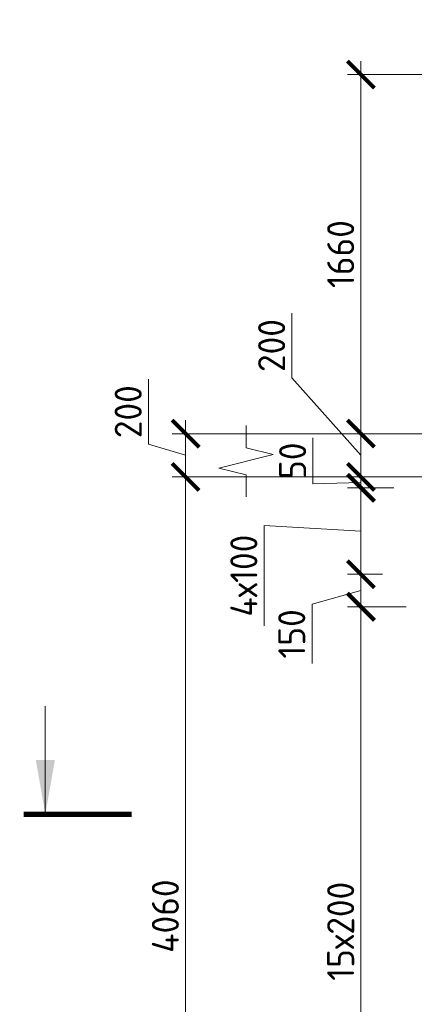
# Model space of a CAD drawing. Header units: millimetres. Extents: x 369815 to 1481759, y -423071 to -27917.
# Tile 250 of 380: x 591404 to 595055, y -133941 to -124839. Entities that reach past the tile are written whole.
import ezdxf

# ---------------------------------------------------------------- set-up
doc = ezdxf.new("R2010")
doc.units = ezdxf.units.MM
doc.linetypes.add('01 Штриховая _4 мм_', pattern=[6, 3.5, -2.5])
for name, color, linetype, lineweight in [('AF_Perekritie', 90, 'Continuous', 18), ('AF_Stena', 90, 'Continuous', 18), ('Выноски', 20, 'Continuous', 20), ('РАЗМЕРЫ', 1, 'Continuous', 9)]:
    doc.layers.add(name, color=color, linetype=linetype, lineweight=lineweight)
doc.styles.add('GOST-2.304_Type-B', font='GOST_Common.ttf')
doc.styles.add('ГОСТ', font='GOST_Common.ttf')
doc.dimstyles.new('мой 25', dxfattribs={"dimscale": 100, "dimtxt": 2.5, "dimasz": 2.5, "dimexe": 1.25, "dimexo": 0.625, "dimtad": 1, "dimdec": 0, "dimlfac": 0.5, "dimtxsty": 'GOST-2.304_Type-B', "dimblk": 'ARCHTICK', "dimcen": 2.5, "dimdle": 1.25, "dimaunit": 1, "dimadec": 1, "dimazin": 2, "dimtfac": 1, "dimtdec": 0, "dimtmove": 1, "dimatfit": 3, "dimfxl": 6, "dimfxlon": 1, "dimtfill": 1, "dimlwd": -1, "dimlwe": -1, "dimarcsym": 0})

# ---------------------------------------------------------------- blocks, each defined once
blk = doc.blocks.new('_ArchTick')
at = {"color": 0, "linetype": 'ByBlock', "const_width": 0.15}
blk.add_lwpolyline([(-0.5, -0.5), (0.5, 0.5)], dxfattribs=at)
blk = doc.blocks.new('*D417')
at = {"layer": 'DEFPOINTS', "color": 0, "transparency": 16777216}
for p in [(594560.8, -128666.3), (595029.5, -128666.3), (595029.5, -129066.3)]:
    blk.add_point(p, dxfattribs=at)
at = {"layer": 'РАЗМЕРЫ', "color": 0, "linetype": 'Continuous', "transparency": 16777216}
for p, q in [((593922.2, -128151.6), (593922.2, -127551.6)), ((594560.8, -128866.3), (593922.2, -128151.6)), ((594560.8, -129191.3), (594560.8, -128541.3)), ((594967, -128666.3), (594435.8, -128666.3)), ((594967, -129066.3), (594435.8, -129066.3))]:
    blk.add_line(p, q, dxfattribs=at)
at = {"layer": 'РАЗМЕРЫ', "color": 0, "transparency": 16777216, "xscale": 250, "yscale": 250, "zscale": 250}
for p, rotation in [((594560.8, -128666.3), 90), ((594560.8, -129066.3), 270)]:
    blk.add_blockref('_ArchTick', p, dxfattribs=dict(at, rotation=rotation))
at = {"layer": 'РАЗМЕРЫ', "color": 0, "transparency": 16777216, "insert": (593734.7, -127851.6), "char_height": 250, "attachment_point": 5, "rotation": 90, "style": 'GOST-2.304_Type-B', "bg_fill": 3, "box_fill_scale": 1.1, "bg_fill_color": 256, "bg_fill_true_color": 13158600, "bg_fill_transparency": 0}
blk.add_mtext('200', dxfattribs=at)
blk = doc.blocks.new('*D410')
at = {"layer": 'DEFPOINTS', "color": 0, "transparency": 16777216}
for p in [(594560.8, -129066.3), (594697.9, -129066.3), (594926.1, -129166.3)]:
    blk.add_point(p, dxfattribs=at)
at = {"layer": 'РАЗМЕРЫ', "color": 0, "linetype": 'Continuous', "transparency": 16777216}
for p, q in [((594116.4, -129128.8), (594116.4, -128703.8)), ((594560.8, -129066.3), (594560.8, -128816.3)), ((594635.4, -129066.3), (594435.8, -129066.3)), ((594560.8, -129166.3), (594560.8, -129066.3)), ((594560.8, -129166.3), (594560.8, -129066.3)), ((594560.8, -129116.3), (594116.4, -129128.8)), ((594863.6, -129166.3), (594435.8, -129166.3)), ((594560.8, -129166.3), (594560.8, -129416.3))]:
    blk.add_line(p, q, dxfattribs=at)
at = {"layer": 'РАЗМЕРЫ', "color": 0, "transparency": 16777216, "xscale": 250, "yscale": 250, "zscale": 250}
for p, rotation in [((594560.8, -129066.3), 270), ((594560.8, -129166.3), 90)]:
    blk.add_blockref('_ArchTick', p, dxfattribs=dict(at, rotation=rotation))
at = {"layer": 'РАЗМЕРЫ', "color": 0, "transparency": 16777216, "insert": (593928.9, -128916.3), "char_height": 250, "attachment_point": 5, "rotation": 90, "style": 'GOST-2.304_Type-B', "bg_fill": 3, "box_fill_scale": 1.1, "bg_fill_color": 256, "bg_fill_true_color": 13158600, "bg_fill_transparency": 0}
blk.add_mtext('50', dxfattribs=at)
blk = doc.blocks.new('*D412')
at = {"layer": 'DEFPOINTS', "color": 0, "transparency": 16777216}
for p in [(594560.8, -130266.3), (595041.1, -130266.3), (594959.8, -136266.3)]:
    blk.add_point(p, dxfattribs=at)
at = {"layer": 'РАЗМЕРЫ', "color": 0, "linetype": 'Continuous', "transparency": 16777216}
for p, q in [((594560.8, -136391.3), (594560.8, -130141.3)), ((594978.6, -130266.3), (594435.8, -130266.3)), ((594897.3, -136266.3), (594435.8, -136266.3))]:
    blk.add_line(p, q, dxfattribs=at)
at = {"layer": 'РАЗМЕРЫ', "color": 0, "transparency": 16777216, "xscale": 250, "yscale": 250, "zscale": 250}
for p, rotation in [((594560.8, -130266.3), 90), ((594560.8, -136266.3), 270)]:
    blk.add_blockref('_ArchTick', p, dxfattribs=dict(at, rotation=rotation))
at = {"layer": 'РАЗМЕРЫ', "color": 0, "transparency": 16777216, "insert": (594373.3, -133266.3), "char_height": 250, "attachment_point": 5, "rotation": 90, "style": 'GOST-2.304_Type-B', "bg_fill": 3, "box_fill_scale": 1.1, "bg_fill_color": 256, "bg_fill_true_color": 13158600, "bg_fill_transparency": 0}
blk.add_mtext('15х200', dxfattribs=at)
blk = doc.blocks.new('*D413')
at = {"layer": 'DEFPOINTS', "color": 0, "transparency": 16777216}
for p in [(594926.1, -129166.3), (594560.8, -129966.3), (594824, -129966.3)]:
    blk.add_point(p, dxfattribs=at)
at = {"layer": 'РАЗМЕРЫ', "color": 0, "linetype": 'Continuous', "transparency": 16777216}
for p, q in [((594560.8, -129041.3), (594560.8, -130091.3)), ((594863.6, -129166.3), (594435.8, -129166.3)), ((594560.8, -129566.3), (593665.1, -129516.5)), ((593665.1, -129516.5), (593665.1, -130441.5)), ((594761.5, -129966.3), (594435.8, -129966.3))]:
    blk.add_line(p, q, dxfattribs=at)
at = {"layer": 'РАЗМЕРЫ', "color": 0, "transparency": 16777216, "xscale": 250, "yscale": 250, "zscale": 250}
for p, rotation in [((594560.8, -129166.3), 90), ((594560.8, -129966.3), 270)]:
    blk.add_blockref('_ArchTick', p, dxfattribs=dict(at, rotation=rotation))
at = {"layer": 'РАЗМЕРЫ', "color": 0, "transparency": 16777216, "insert": (593477.6, -129979), "char_height": 250, "attachment_point": 5, "rotation": 90, "style": 'GOST-2.304_Type-B', "bg_fill": 3, "box_fill_scale": 1.1, "bg_fill_color": 256, "bg_fill_true_color": 13158600, "bg_fill_transparency": 0}
blk.add_mtext('4х100', dxfattribs=at)
blk = doc.blocks.new('*D421')
at = {"layer": 'DEFPOINTS', "color": 0, "transparency": 16777216}
for p in [(593857.9, -128666.3), (592939, -129066.3), (593857.9, -129066.3)]:
    blk.add_point(p, dxfattribs=at)
at = {"layer": 'РАЗМЕРЫ', "color": 0, "linetype": 'Continuous', "transparency": 16777216}
for p, q in [((592595.2, -128763.2), (592595.2, -128163.2)), ((592939, -128541.3), (592939, -129191.3)), ((593539, -128666.3), (592814, -128666.3)), ((592939, -128866.3), (592595.2, -128763.2)), ((593539, -129066.3), (592814, -129066.3))]:
    blk.add_line(p, q, dxfattribs=at)
at = {"layer": 'РАЗМЕРЫ', "color": 0, "transparency": 16777216, "xscale": 250, "yscale": 250, "zscale": 250}
for p, rotation in [((592939, -128666.3), 90), ((592939, -129066.3), 270)]:
    blk.add_blockref('_ArchTick', p, dxfattribs=dict(at, rotation=rotation))
at = {"layer": 'РАЗМЕРЫ', "color": 0, "transparency": 16777216, "insert": (592407.7, -128463.2), "char_height": 250, "attachment_point": 5, "rotation": 90, "style": 'GOST-2.304_Type-B', "bg_fill": 3, "box_fill_scale": 1.1, "bg_fill_color": 256, "bg_fill_true_color": 13158600, "bg_fill_transparency": 0}
blk.add_mtext('200', dxfattribs=at)
blk = doc.blocks.new('*D422')
at = {"layer": 'DEFPOINTS', "color": 0, "transparency": 16777216}
for p in [(593857.9, -129066.3), (592939, -137186.3), (594416.6, -137186.3)]:
    blk.add_point(p, dxfattribs=at)
at = {"layer": 'РАЗМЕРЫ', "color": 0, "linetype": 'Continuous', "transparency": 16777216}
for p, q in [((592939, -128941.3), (592939, -137311.3)), ((593539, -129066.3), (592814, -129066.3)), ((593539, -137186.3), (592814, -137186.3))]:
    blk.add_line(p, q, dxfattribs=at)
at = {"layer": 'РАЗМЕРЫ', "color": 0, "transparency": 16777216, "xscale": 250, "yscale": 250, "zscale": 250}
for p, rotation in [((592939, -129066.3), 90), ((592939, -137186.3), 270)]:
    blk.add_blockref('_ArchTick', p, dxfattribs=dict(at, rotation=rotation))
at = {"layer": 'РАЗМЕРЫ', "color": 0, "transparency": 16777216, "insert": (592751.5, -133126.3), "char_height": 250, "attachment_point": 5, "rotation": 90, "style": 'GOST-2.304_Type-B', "bg_fill": 3, "box_fill_scale": 1.1, "bg_fill_color": 256, "bg_fill_true_color": 13158600, "bg_fill_transparency": 0}
blk.add_mtext('4060', dxfattribs=at)
blk = doc.blocks.new('*D409')
at = {"layer": 'DEFPOINTS', "color": 0, "transparency": 16777216}
for p in [(594824, -129966.3), (594560.8, -130266.3), (594750.8, -130266.3)]:
    blk.add_point(p, dxfattribs=at)
at = {"layer": 'РАЗМЕРЫ', "color": 0, "linetype": 'Continuous', "transparency": 16777216}
for p, q in [((594560.8, -129841.3), (594560.8, -130391.3)), ((594761.5, -129966.3), (594435.8, -129966.3)), ((594560.8, -130116.3), (594108.2, -130242.4)), ((594108.2, -130242.4), (594108.2, -130792.4)), ((594688.3, -130266.3), (594435.8, -130266.3))]:
    blk.add_line(p, q, dxfattribs=at)
at = {"layer": 'РАЗМЕРЫ', "color": 0, "transparency": 16777216, "xscale": 250, "yscale": 250, "zscale": 250}
for p, rotation in [((594560.8, -129966.3), 90), ((594560.8, -130266.3), 270)]:
    blk.add_blockref('_ArchTick', p, dxfattribs=dict(at, rotation=rotation))
at = {"layer": 'РАЗМЕРЫ', "color": 0, "transparency": 16777216, "insert": (593920.7, -130517.4), "char_height": 250, "attachment_point": 5, "rotation": 90, "style": 'GOST-2.304_Type-B', "bg_fill": 3, "box_fill_scale": 1.1, "bg_fill_color": 256, "bg_fill_true_color": 13158600, "bg_fill_transparency": 0}
blk.add_mtext('150', dxfattribs=at)
blk = doc.blocks.new('*D423')
at = {"layer": 'DEFPOINTS', "color": 0, "transparency": 16777216}
for p in [(594560.8, -125346.3), (595676.1, -125346.3), (595029.5, -128666.3)]:
    blk.add_point(p, dxfattribs=at)
at = {"layer": 'РАЗМЕРЫ', "color": 0, "linetype": 'Continuous', "transparency": 16777216}
for p, q in [((594560.8, -128791.3), (594560.8, -125221.3)), ((595160.8, -125346.3), (594435.8, -125346.3)), ((594967, -128666.3), (594435.8, -128666.3))]:
    blk.add_line(p, q, dxfattribs=at)
at = {"layer": 'РАЗМЕРЫ', "color": 0, "transparency": 16777216, "xscale": 250, "yscale": 250, "zscale": 250}
for p, rotation in [((594560.8, -125346.3), 90), ((594560.8, -128666.3), 270)]:
    blk.add_blockref('_ArchTick', p, dxfattribs=dict(at, rotation=rotation))
at = {"layer": 'РАЗМЕРЫ', "color": 0, "transparency": 16777216, "insert": (594373.3, -127006.3), "char_height": 250, "attachment_point": 5, "rotation": 90, "style": 'GOST-2.304_Type-B', "bg_fill": 3, "box_fill_scale": 1.1, "bg_fill_color": 256, "bg_fill_true_color": 13158600, "bg_fill_transparency": 0}
blk.add_mtext('1660', dxfattribs=at)

msp = doc.modelspace()

# ---------------------------------------------------------------- hatches: boundary and pattern name
at = {"layer": 'Выноски'}
msp.add_hatch(color=256, dxfattribs=at).paths.add_polyline_path([(591641.2, -132184.3), (591729.4, -131684.3), (591553, -131684.3)], flags=0)

# ---------------------------------------------------------------- linework, layer by layer
at = {"layer": 'AF_Stena', "lineweight": 20, "elevation": 3100}
for points in [[(593497.5, -128741.3), (593497.5, -128591.3)], [(593497.5, -128741.3), (593497.5, -128591.3)], [(593497.5, -128741.3), (593497.5, -128796.3)], [(593497.5, -128741.3), (593497.5, -128796.3)], [(593247.5, -128983.8), (593497.5, -129046.3)], [(593497.5, -129046.3), (593497.5, -129101.3)], [(593497.5, -129101.3), (593497.5, -129251.3)]]:
    msp.add_lwpolyline(points, dxfattribs=at)
at = {"layer": 'Выноски'}
msp.add_line((591638.1, -132184.3, 3100), (591638.1, -131184.3, 3100), dxfattribs=at)
at = {"layer": 'Выноски', "elevation": 3100}
msp.add_lwpolyline([(592441.2, -132184.3, 50, 50, 0), (591441.2, -132184.3, 50, 50, 0)], format="xyseb", dxfattribs=at)

# ---------------------------------------------------------------- texts
at = {"ltscale": 100, "insert": (521545.5, -130547.4, 3100), "char_height": 250, "width": 17398.124, "attachment_point": 1, "style": 'GOST-2.304_Type-B'}
msp.add_mtext('\\pi-750,l750,t750,5000;1.^IОбщие примечания см. лист 1\\P2.^IШпильки поз.3 устанавливать с шагом 400 по вертикали и с шагом  400 по горизонтали .\\P3.^IАрмирование пилонов  выполнять отдельными стержнями. Арматуру вязать вязальной проволокой в каждом пересечении.\\P{\\C7;4.^IДиаметр оправки стержня при d<20мм - 5d, при d≥20мм - 8d}', dxfattribs=at)

# ---------------------------------------------------------------- dimensions: what is measured, and where the dimension line sits
at = {"layer": 'РАЗМЕРЫ', "color": 146}
dim = msp.add_linear_dim(base=(594560.8, -128666.3, 3100), p1=(595029.5, -129066.3, 3100), p2=(595029.5, -128666.3, 3100), angle=90, dimstyle='мой 25', dxfattribs=at)
dim.commit()
dim.dimension.update_dxf_attribs({"geometry": '*D417', "text_midpoint": (593922.2, -128089.1, 3100), "dimtype": 160})

# ---------------------------------------------------------------- next in the draw order: linework, layer by layer
at = {"layer": 'AF_Perekritie', "linetype": '01 Штриховая _4 мм_', "lineweight": 9}
for p, q in [((598688.3, -128666.3, 3100), (593497.5, -128666.3, 3100)), ((593497.5, -129066.3, 3100), (598688.3, -129066.3, 3100))]:
    msp.add_line(p, q, dxfattribs=at)
at = {"layer": 'AF_Stena', "lineweight": 20, "elevation": 3100}
for points in [[(593747.5, -128858.8), (593247.5, -128983.8)], [(593497.5, -128796.3), (593747.5, -128858.8)]]:
    msp.add_lwpolyline(points, dxfattribs=at)

# ---------------------------------------------------------------- next in the draw order: dimensions: what is measured, and where the dimension line sits
at = {"layer": 'РАЗМЕРЫ', "color": 146, "true_color": 0x006272}
dim = msp.add_linear_dim(base=(594560.8, -130266.3, 3100), p1=(594959.8, -136266.3, 3100), p2=(595041.1, -130266.3, 3100), angle=90, text='15х200', dimstyle='мой 25', dxfattribs=at)
dim.commit()
dim.dimension.update_dxf_attribs({"geometry": '*D412', "text_midpoint": (594373.3, -133266.3, 3100)})

# ---------------------------------------------------------------- next in the draw order: dimensions: what is measured, and where the dimension line sits
dim = msp.add_linear_dim(base=(594560.8, -129066.3, 3100), p1=(594926.1, -129166.3, 3100), p2=(594697.9, -129066.3, 3100), angle=90, dimstyle='мой 25', dxfattribs=at)
dim.commit()
dim.dimension.update_dxf_attribs({"geometry": '*D410', "text_midpoint": (594116.4, -129066.3, 3100), "dimtype": 160})

# ---------------------------------------------------------------- next in the draw order: linework, layer by layer
at = {"layer": 'AF_Perekritie', "linetype": '01 Штриховая _4 мм_', "lineweight": 9}
msp.add_line((598688.3, -128666.3, 3100), (593497.5, -128666.3, 3100), dxfattribs=at)
at = {"layer": 'AF_Stena', "lineweight": 20, "elevation": 3100}
msp.add_lwpolyline([(593497.5, -128796.3), (593747.5, -128858.8)], dxfattribs=at)

# ---------------------------------------------------------------- next in the draw order: dimensions: what is measured, and where the dimension line sits
at = {"layer": 'РАЗМЕРЫ', "color": 146, "true_color": 0x006272}
dim = msp.add_linear_dim(base=(594560.8, -129966.3, 3100), p1=(594926.1, -129166.3, 3100), p2=(594824, -129966.3, 3100), angle=90, text='4х100', dimstyle='мой 25', dxfattribs=at)
dim.commit()
dim.dimension.update_dxf_attribs({"geometry": '*D413', "text_midpoint": (593665.1, -129579, 3100), "dimtype": 160})

# ---------------------------------------------------------------- next in the draw order: linework, layer by layer
at = {"layer": 'AF_Perekritie', "linetype": '01 Штриховая _4 мм_', "lineweight": 9}
msp.add_line((593497.5, -129066.3, 3100), (598688.3, -129066.3, 3100), dxfattribs=at)
at = {"layer": 'AF_Stena', "lineweight": 20, "elevation": 3100}
for points in [[(593747.5, -128858.8), (593247.5, -128983.8)], [(593247.5, -128983.8), (593497.5, -129046.3)], [(593497.5, -129046.3), (593497.5, -129101.3)], [(593497.5, -129101.3), (593497.5, -129251.3)]]:
    msp.add_lwpolyline(points, dxfattribs=at)

# ---------------------------------------------------------------- next in the draw order: dimensions: what is measured, and where the dimension line sits
at = {"layer": 'РАЗМЕРЫ', "color": 146, "true_color": 0x006272}
dim = msp.add_linear_dim(base=(594560.8, -125346.3, 3100), p1=(595029.5, -128666.3, 3100), p2=(595676.1, -125346.3, 3100), angle=90, dimstyle='мой 25', dxfattribs=at)
dim.commit()
dim.dimension.update_dxf_attribs({"geometry": '*D423', "text_midpoint": (594373.3, -127006.3, 3100)})

# ---------------------------------------------------------------- next in the draw order: dimensions: what is measured, and where the dimension line sits
at = {"layer": 'РАЗМЕРЫ', "color": 146}
dim = msp.add_linear_dim(base=(592939, -129066.3, 3100), p1=(593857.9, -128666.3, 3100), p2=(593857.9, -129066.3, 3100), angle=90, dimstyle='мой 25', dxfattribs=at)
dim.commit()
dim.dimension.update_dxf_attribs({"geometry": '*D421', "text_midpoint": (592407.7, -128700.7, 3100)})

# ---------------------------------------------------------------- next in the draw order: dimensions: what is measured, and where the dimension line sits
dim = msp.add_linear_dim(base=(592939, -137186.3, 3100), p1=(593857.9, -129066.3, 3100), p2=(594416.6, -137186.3, 3100), angle=90, dimstyle='мой 25', dxfattribs=at)
dim.commit()
dim.dimension.update_dxf_attribs({"geometry": '*D422', "text_midpoint": (592751.5, -133126.3, 3100)})

# ---------------------------------------------------------------- next in the draw order: dimensions: what is measured, and where the dimension line sits
at = {"layer": 'РАЗМЕРЫ', "color": 146, "true_color": 0x006272}
dim = msp.add_linear_dim(base=(594560.8, -130266.3, 3100), p1=(594824, -129966.3, 3100), p2=(594750.8, -130266.3, 3100), angle=90, dimstyle='мой 25', dxfattribs=at)
dim.commit()
dim.dimension.update_dxf_attribs({"geometry": '*D409', "text_midpoint": (594108.2, -130304.9, 3100), "dimtype": 160})

# ---------------------------------------------------------------- next in the draw order: texts
at = {"ltscale": 100, "insert": (566652.4, -130547.4, 3100), "char_height": 250, "width": 17398.124, "attachment_point": 1, "style": 'GOST-2.304_Type-B'}
msp.add_mtext('\\pi-750,l750,t750,5000;1.^IОбщие примечания см. лист 1\\P2.^IШпильки поз.3 устанавливать с шагом 400 по вертикали и с шагом  400 по горизонтали .\\P3.^IАрмирование пилонов  выполнять отдельными стержнями. Арматуру вязать вязальной проволокой в каждом пересечении.\\P{\\C7;4.^IДиаметр оправки стержня при d<20мм - 5d, при d≥20мм - 8d}', dxfattribs=at)
at = {"layer": 'Выноски'}
note = msp.add_mtext_static_columns([''] * 2, width=18679.731, gutter_width=20.2, height=0, dxfattribs=dict(at, insert=(393294.8, -99507.3), char_height=250, attachment_point=1, style='ГОСТ'))
for column, words in zip([note] + note.columns.linked_columns, ['\\pi1500;{\\H2x;Общие указания:}\\P1.^IРабочая документация разработана в соответствии с заданием на проектирование, требованиями {\\H3x; }действующих технических регламентов, стандартов, сводов правил и других документов, содержащих установленные {\\H1.16667x; }требования.{\\H1.77778x; }\\P2.^IРабочая документация выполнена в соответствии со следующими нормативными и техническими {\\H1.57407x; }документами:{\\H1.64198x; }\\P-^IСП 20.13330.2016 "Нагрузки и воздействия";{\\H1.61934x; }\\P-^IСП 63.13330.2018 "Бетонные и железобетонные конструкции. Основные положения";{\\H1.62689x; }\\P-^IСП 70.13330.2012 "Несущие и ограждающие конструкции".{\\H1.62437x; }\\P4.^IЗа относительную отметку 0,000 принята отметка чистого пола первого этажа, соответствующая {\\H1.62521x; }абсолютной отметке 648,00 в Балтийской системе высот.{\\H1.62493x; }\\P{\\fISOCPEUR|b0|i0|c204|p34;5.^IПеречень видов работ, для которых необходимо составлять акты освидетельствования скрытых \\H1.62502x; \\H0.61538x;работ:\\H1.62499x; \\H0.61539x;\\P-^Iсоответствие арматуры (длина, диаметры, распределение по площади элементов, количество и т.д.), \\H1.725x; \\H0.57971x;закладных деталей рабочим чертежам;\\H1.67917x; \\H0.59553x;\\P-^Iустройство и армирование монолитных стен;\\H1.60694x; \\H0.6223x;\\P-^Iосвидетельствование опалубки перед бетонированием;\\H1.63102x; \\H0.61311x;\\P-^Iотбор контрольных проб бетона;\\H1.62299x; \\H0.61615x;\\P-^Iсоответствие законченных железобетонных конструкций проекту с отображением качества работ;\\H1.62567x; \\H0.61513x;\\P-^Iустройство монолитных конструкций, выполняемых в зимнее время;\\H1.62478x; \\H0.61547x;\\P\\fISOCPEUR|b0|i0|c0|p34;6.^I\\fISOCPEUR|b0|i0|c204|p34;Запрещается выполнение последующих работ при отсутствии актов освидетельствования \\H1.62507x; \\H0.61536x;предшествующих скрытых работ во всех случаях.\\H1.62498x; \\H0.61539x;\\P\\fISOCPEUR|b0|i0|c0|p34;7.^I\\fISOCPEUR|b0|i0|c204|p34;Арматура класса А240 и А500С по ГОСТ 34028-2016, материал монолитных конструкций - бетон \\H1.62501x; \\H0.61538x;тяжелый класса В25 по ГОСТ 26633-2015.\\H1.625x; \\H0.61539x;\\P\\fISOCPEUR|b0|i0|c0|p34;8.^I\\fISOCPEUR|b0|i0|c204|p34;Работы по бетонированию монолитных конструкций вести в соответствии со СП 70.13330.2012 \\H1.625x; \\H0.61538x;"Несущие и ограждающие конструкции".\\H1.625x; \\H0.61538x;\\P\\fISOCPEUR|b0|i0|c0|p34;9.^I\\fISOCPEUR|b0|i0|c204|p34;Все строительно-монтажные работы необходимо выполнять в соответствии со СНиП 12-03-2001 \\H1.625x; \\H0.61538x;"Безопасность труда в строительстве. Часть 1. Общие требования.", Безопасность труда в строительстве. Часть \\H1.625x; \\H0.61538x;2. Строительное производство". Строительство здания должно производиться в соответствии с проектом \\H1.625x; \\H0.61538x;производства работ (ППР).\\H1.725x; \\H0.57971x;\\P\\fISOCPEUR|b0|i0|c0|p34;10.^I\\fISOCPEUR|b0|i0|c204|p34;При отсутствии ППР производство строительно-монтажных работ запрещается.\\H1.67917x; \\H0.59553x;\\P\\fISOCPEUR|b0|i0|c0|p34;11.^I\\fISOCPEUR|b0|i0|c204|p34;Бетон следует укладывать в бетонные конструкции горизонтальными слоями одинаковой толщины без \\H1.60694x; \\H0.6223x;разрывов, с последовательным направлением укладки в одну сторону во всех слоях.\\H1.63102x; \\H0.61311x;\\P\\fISOCPEUR|b0|i0|c0|p34;12.^I\\fISOCPEUR|b0|i0|c204|p34;В начальный период твердения бетон необходимо защищать от попадания атмосферных осадков или \\H1.62299x; \\H0.61615x;потерь влаги.\\H1.62567x; \\H0.61513x;\\P\\fISOCPEUR|b0|i0|c0|p34;13.^I\\fISOCPEUR|b0|i0|c204|p34;Уход за свежеуложенным бетоном начинать сразу после укладки бетонной смеси и осуществлять до \\H1.62478x; \\H0.61547x;достижения прочности бетона не менее 70% от проектной.\\H1.62507x; \\H0.61536x;\\P\\fISOCPEUR|b0|i0|c0|p34;14.^I\\fISOCPEUR|b0|i0|c204|p34;Проект рассчитан на производство работ в период положительных температур. В случае выполнения \\H1.62498x; \\H0.61539x;работ при отрицательных температурах необходимо выполнять требования СНиП часть 3 по производству работ \\H1.62501x; \\H0.61538x;и ППР.\\H1.625x; \\H0.61539x;\\P\\fISOCPEUR|b0|i0|c0|p34;15.^I\\fISOCPEUR|b0|i0|c204|p34;При минимальной температуре воздуха до минус 15°С допускается:\\H1.625x; \\H0.61538x;\\P-^Iвыдерживание бетона в конструкции методом термоса, при предварительном разогреве бетонной \\H1.625x; \\H0.61538x;смеси, \\H1.625x; \\H0.61538x;\\P-^Iфорсированный электроразогрев бетона в конструкции с повторным уплотнением.\\H1.625x; \\H0.61538x;\\PПри минимальной температуре воздуха до минус 25°С допускается:\\H1.625x; \\H0.61538x;\\P-^Iобогрев бетона в греющей опалубке с помощью низкотемпературных электронагревателей,\\H1.625x; \\H0.61538x;\\P-^Iэлектродный сквозной прогреб бетона,\\H1.625x; \\H0.61538x;\\P-^Iэлектрообогрев с помощью греющего провода.\\H1.625x; \\H0.61538x;\\P}16.^IЗаполнителем для бетона служит щебень твердых пород, наибольшая фракция щебня не должна превышать {\\H1.625x; }40мм.{\\H1.625x; }\\P17.^IВ процессе бетонирования обеспечить соблюдение защитных слоев и мест положения рабочей арматуры {\\H1.625x; }согласно проекту. Величина защитного слоя продольной рабочей арматуры у боковых граней стен монолитных {\\H1.625x; }участков должны быть не менее 20мм и не менее диаметра продольной рабочей арматуры конструкции, величина {\\H1.625x; }защитного слоя поперечной арматуры - не менее 10мм. {\\H1.625x; }\\P\\pi0;             18.Крестовые соединения стержней продольной и поперечной арматуры, соединение стержней продольной {\\H1.625x; }арматуры по длине выполнить вязкой отожженой проволокой диаметром 2,0-3,0мм.{\\H1.625x; }\\P\\pi1500;{\\H1.625x; }', '']):
    column.text = words

doc.saveas('drawing.dxf')
